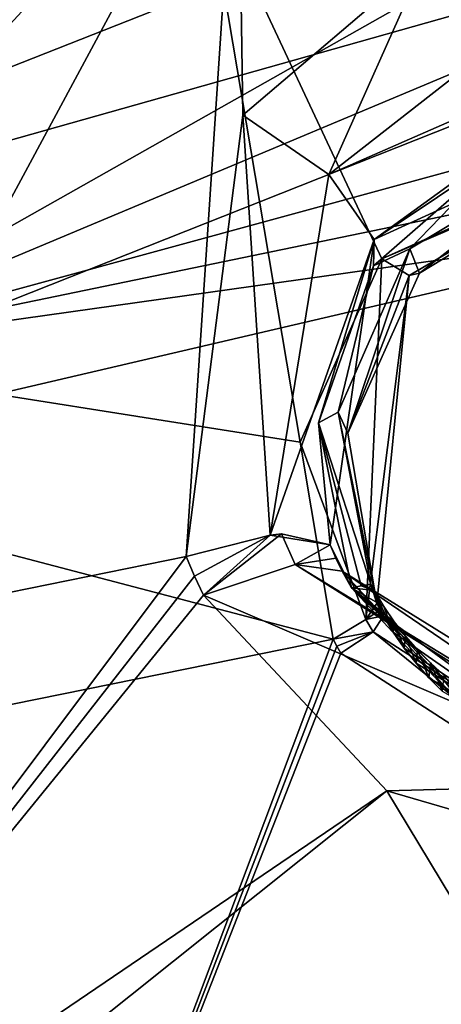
# Model space of a CAD drawing. Header units: millimetres. Extents: x -147 to 294, y -82 to 275.
# Tile 253 of 609: x 210.71 to 213.35, y 183.64 to 189.82. Entities that reach past the tile are written whole.
import ezdxf

# ---------------------------------------------------------------- set-up
doc = ezdxf.new("R2010")
doc.units = ezdxf.units.MM
doc.header["$LTSCALE"] = 67.506716
for name, color, linetype in [('1864', 7, 'CONTINUOUS'), ('1916', 7, 'CONTINUOUS'), ('1924', 7, 'CONTINUOUS'), ('1928', 7, 'CONTINUOUS'), ('1945', 7, 'CONTINUOUS'), ('3632', 7, 'CONTINUOUS'), ('3633', 7, 'CONTINUOUS'), ('3634', 7, 'CONTINUOUS'), ('3638', 7, 'CONTINUOUS'), ('3639', 7, 'CONTINUOUS'), ('3640', 7, 'CONTINUOUS'), ('3641', 7, 'CONTINUOUS'), ('3642', 7, 'CONTINUOUS'), ('3643', 7, 'CONTINUOUS'), ('3644', 7, 'CONTINUOUS'), ('3645', 7, 'CONTINUOUS'), ('3648', 7, 'CONTINUOUS'), ('3649', 7, 'CONTINUOUS'), ('3651', 7, 'CONTINUOUS'), ('752', 7, 'CONTINUOUS'), ('753', 7, 'CONTINUOUS'), ('799', 7, 'CONTINUOUS'), ('810', 7, 'CONTINUOUS'), ('811', 7, 'CONTINUOUS'), ('841', 7, 'CONTINUOUS'), ('932', 7, 'CONTINUOUS')]:
    doc.layers.add(name, color=color, linetype=linetype)

msp = doc.modelspace()

# ---------------------------------------------------------------- linework, layer by layer
at = {"layer": '1864', "linetype": 'CONTINUOUS'}
for points in [[(202.5408, 189.852, -17.5906), (212.0765, 191.3446, -16.7612), (205.2833, 185.6371, -18.7632), (202.5408, 189.852, -17.5906)], [(205.2833, 185.6371, -18.7632), (212.0765, 191.3446, -16.7612), (205.9379, 185.55, -18.7598), (205.2833, 185.6371, -18.7632)], [(205.9379, 185.55, -18.7598), (212.0765, 191.3446, -16.7612), (206.5476, 185.3435, -18.7996), (205.9379, 185.55, -18.7598)], [(206.5476, 185.3435, -18.7996), (212.0765, 191.3446, -16.7612), (209.1568, 185.9253, -18.5063), (206.5476, 185.3435, -18.7996)], [(209.1568, 185.9253, -18.5063), (212.0765, 191.3446, -16.7612), (211.7512, 186.4506, -18.2662), (209.1568, 185.9253, -18.5063)], [(211.7512, 186.4506, -18.2662), (212.0765, 191.3446, -16.7612), (212.1063, 189.2187, -17.3959), (211.7512, 186.4506, -18.2662)], [(212.1063, 189.2187, -17.3959), (212.0765, 191.3446, -16.7612), (213.2487, 190.1909, -17.0861), (212.1063, 189.2187, -17.3959)]]:
    msp.add_3dface(points, dxfattribs=at)
at = {"layer": '1916', "linetype": 'CONTINUOUS'}
for points in [[(201.1395, 188.9592, -15.5463), (211.8759, 190.676, -14.5637), (201.6483, 189.3721, -15.3876), (201.1395, 188.9592, -15.5463)], [(211.8759, 190.676, -14.5637), (202.0086, 189.8989, -15.2071), (201.6483, 189.3721, -15.3876), (211.8759, 190.676, -14.5637)]]:
    msp.add_3dface(points, dxfattribs=at)
at = {"layer": '1924', "linetype": 'CONTINUOUS'}
for points in [[(222.4539, 191.7663, -14.3355), (211.8759, 190.676, -14.5637), (216.5613, 188.424, -15.2035), (222.4539, 191.7663, -14.3355)], [(211.8759, 190.676, -14.5637), (201.1395, 188.9592, -15.5463), (212.4663, 187.169, -15.6141), (211.8759, 190.676, -14.5637)], [(216.5613, 188.424, -15.2035), (211.8759, 190.676, -14.5637), (214.8382, 189.1532, -14.9836), (216.5613, 188.424, -15.2035)], [(214.8382, 189.1532, -14.9836), (211.8759, 190.676, -14.5637), (212.9808, 188.3194, -15.2519), (214.8382, 189.1532, -14.9836)], [(212.9808, 188.3194, -15.2519), (211.8759, 190.676, -14.5637), (212.4663, 187.169, -15.6141), (212.9808, 188.3194, -15.2519)], [(212.4663, 187.169, -15.6141), (201.1395, 188.9592, -15.5463), (212.6754, 185.9326, -15.9995), (212.4663, 187.169, -15.6141)], [(212.6754, 185.9326, -15.9995), (201.1395, 188.9592, -15.5463), (208.656, 185.1196, -16.3657), (212.6754, 185.9326, -15.9995)]]:
    msp.add_3dface(points, dxfattribs=at)
at = {"layer": '1928', "linetype": 'CONTINUOUS'}
for points in [[(212.6754, 185.9326, -15.9995), (208.656, 185.1196, -16.3657), (210.7075, 180.709, -17.7779), (212.6754, 185.9326, -15.9995)], [(212.6983, 185.8882, -16.0132), (212.6754, 185.9326, -15.9995), (210.7075, 180.709, -17.7779), (212.6983, 185.8882, -16.0132)], [(212.7221, 185.8444, -16.0268), (212.6983, 185.8882, -16.0132), (210.7075, 180.709, -17.7779), (212.7221, 185.8444, -16.0268)], [(214.5357, 184.6763, -16.3758), (212.7221, 185.8444, -16.0268), (210.7075, 180.709, -17.7779), (214.5357, 184.6763, -16.3758)], [(208.656, 185.1196, -16.3657), (207.5682, 182.2073, -17.3818), (210.7075, 180.709, -17.7779), (208.656, 185.1196, -16.3657)], [(222.5079, 183.1772, -16.9108), (214.5357, 184.6763, -16.3758), (210.7075, 180.709, -17.7779), (222.5079, 183.1772, -16.9108)]]:
    msp.add_3dface(points, dxfattribs=at)
at = {"layer": '1945', "linetype": 'CONTINUOUS'}
for points in [[(209.1568, 185.9253, -18.5063), (211.7512, 186.4506, -18.2662), (208.2007, 181.7176, -19.9589), (209.1568, 185.9253, -18.5063)], [(208.2007, 181.7176, -19.9589), (211.7512, 186.4506, -18.2662), (211.8032, 186.3281, -18.3043), (208.2007, 181.7176, -19.9589)], [(211.8609, 186.208, -18.3415), (208.2007, 181.7176, -19.9589), (211.8032, 186.3281, -18.3043), (211.8609, 186.208, -18.3415)], [(213.0115, 184.9827, -18.7146), (208.2007, 181.7176, -19.9589), (211.8609, 186.208, -18.3415), (213.0115, 184.9827, -18.7146)], [(214.5706, 182.4011, -19.5387), (207.3707, 180.4847, -20.4318), (213.0115, 184.9827, -18.7146), (214.5706, 182.4011, -19.5387)], [(207.3707, 180.4847, -20.4318), (208.2007, 181.7176, -19.9589), (213.0115, 184.9827, -18.7146), (207.3707, 180.4847, -20.4318)], [(214.6152, 184.5147, -18.8433), (214.5706, 182.4011, -19.5387), (213.0115, 184.9827, -18.7146), (214.6152, 184.5147, -18.8433)]]:
    msp.add_3dface(points, dxfattribs=at)
at = {"layer": '3632', "linetype": 'CONTINUOUS'}
for points in [[(213.2487, 190.1909, -17.0861), (214.8063, 190.5356, -16.9714), (212.6473, 188.8482, -17.265), (213.2487, 190.1909, -17.0861)], [(214.8063, 190.5356, -16.9714), (214.7886, 189.7852, -16.8974), (212.6473, 188.8482, -17.265), (214.8063, 190.5356, -16.9714)], [(212.1063, 189.2187, -17.3959), (213.2487, 190.1909, -17.0861), (212.6473, 188.8482, -17.265), (212.1063, 189.2187, -17.3959)], [(212.6473, 188.8482, -17.265), (214.7886, 189.7852, -16.8974), (212.931, 188.4405, -16.6642), (212.6473, 188.8482, -17.265)], [(214.7886, 189.7852, -16.8974), (214.7787, 189.2843, -16.267), (212.931, 188.4405, -16.6642), (214.7886, 189.7852, -16.8974)], [(211.7512, 186.4506, -18.2662), (212.1063, 189.2187, -17.3959), (212.2792, 186.5852, -18.0257), (211.7512, 186.4506, -18.2662)], [(212.2792, 186.5852, -18.0257), (212.1063, 189.2187, -17.3959), (212.6473, 188.8482, -17.265), (212.2792, 186.5852, -18.0257)], [(212.2792, 186.5852, -18.0257), (212.6473, 188.8482, -17.265), (212.931, 188.4405, -16.6642), (212.2792, 186.5852, -18.0257)], [(212.656, 186.5244, -17.3484), (212.2792, 186.5852, -18.0257), (212.931, 188.4405, -16.6642), (212.656, 186.5244, -17.3484)], [(212.3497, 186.5928, -17.96), (212.2792, 186.5852, -18.0257), (212.656, 186.5244, -17.3484), (212.3497, 186.5928, -17.96)]]:
    msp.add_3dface(points, dxfattribs=at)
at = {"layer": '3633', "linetype": 'CONTINUOUS'}
for points in [[(211.8032, 186.3281, -18.3043), (211.7512, 186.4506, -18.2662), (212.2792, 186.5852, -18.0257), (211.8032, 186.3281, -18.3043)], [(211.8609, 186.208, -18.3415), (211.8032, 186.3281, -18.3043), (212.2792, 186.5852, -18.0257), (211.8609, 186.208, -18.3415)], [(211.8609, 186.208, -18.3415), (212.2792, 186.5852, -18.0257), (212.3497, 186.5928, -17.96), (211.8609, 186.208, -18.3415)], [(211.8609, 186.208, -18.3415), (212.3497, 186.5928, -17.96), (212.436, 186.4006, -18.0203), (211.8609, 186.208, -18.3415)], [(212.3497, 186.5928, -17.96), (212.656, 186.5244, -17.3484), (212.436, 186.4006, -18.0203), (212.3497, 186.5928, -17.96)], [(212.436, 186.4006, -18.0203), (212.656, 186.5244, -17.3484), (212.6915, 186.4407, -17.3756), (212.436, 186.4006, -18.0203)], [(212.7308, 186.3587, -17.4019), (212.436, 186.4006, -18.0203), (212.6915, 186.4407, -17.3756), (212.7308, 186.3587, -17.4019)]]:
    msp.add_3dface(points, dxfattribs=at)
at = {"layer": '3634', "linetype": 'CONTINUOUS'}
for points in [[(211.8609, 186.208, -18.3415), (212.436, 186.4006, -18.0203), (214.6271, 185.0265, -18.4641), (211.8609, 186.208, -18.3415)], [(212.436, 186.4006, -18.0203), (212.7308, 186.3587, -17.4019), (214.6279, 185.0647, -18.4051), (212.436, 186.4006, -18.0203)], [(214.6271, 185.0265, -18.4641), (212.436, 186.4006, -18.0203), (214.6279, 185.0647, -18.4051), (214.6271, 185.0265, -18.4641)], [(214.6279, 185.0647, -18.4051), (212.7308, 186.3587, -17.4019), (214.6289, 185.1855, -17.689), (214.6279, 185.0647, -18.4051)], [(214.6289, 185.1855, -17.689), (212.7308, 186.3587, -17.4019), (213.5047, 185.5242, -17.6422), (214.6289, 185.1855, -17.689)], [(213.0115, 184.9827, -18.7146), (211.8609, 186.208, -18.3415), (214.6271, 185.0265, -18.4641), (213.0115, 184.9827, -18.7146)], [(214.6152, 184.5147, -18.8433), (213.0115, 184.9827, -18.7146), (214.6271, 185.0265, -18.4641), (214.6152, 184.5147, -18.8433)]]:
    msp.add_3dface(points, dxfattribs=at)
at = {"layer": '3638', "linetype": 'CONTINUOUS'}
for points in [[(212.931, 188.4405, -16.6642), (214.7787, 189.2843, -16.267), (213.7265, 188.9711, -16.0905), (212.931, 188.4405, -16.6642)], [(212.9281, 188.2744, -16.3122), (212.931, 188.4405, -16.6642), (213.7265, 188.9711, -16.0905), (212.9281, 188.2744, -16.3122)], [(212.656, 186.5244, -17.3484), (212.931, 188.4405, -16.6642), (212.5816, 187.2905, -16.6219), (212.656, 186.5244, -17.3484)], [(212.5816, 187.2905, -16.6219), (212.931, 188.4405, -16.6642), (212.9281, 188.2744, -16.3122), (212.5816, 187.2905, -16.6219)], [(212.79, 186.2555, -16.9444), (212.656, 186.5244, -17.3484), (212.5816, 187.2905, -16.6219), (212.79, 186.2555, -16.9444)], [(212.6915, 186.4407, -17.3756), (212.656, 186.5244, -17.3484), (212.79, 186.2555, -16.9444), (212.6915, 186.4407, -17.3756)], [(212.7308, 186.3587, -17.4019), (212.6915, 186.4407, -17.3756), (212.79, 186.2555, -16.9444), (212.7308, 186.3587, -17.4019)]]:
    msp.add_3dface(points, dxfattribs=at)
at = {"layer": '3639', "linetype": 'CONTINUOUS'}
for points in [[(213.5047, 185.5242, -17.6422), (212.7308, 186.3587, -17.4019), (213.5634, 185.4252, -17.1975), (213.5047, 185.5242, -17.6422)], [(212.7308, 186.3587, -17.4019), (212.79, 186.2555, -16.9444), (213.5634, 185.4252, -17.1975), (212.7308, 186.3587, -17.4019)]]:
    msp.add_3dface(points, dxfattribs=at)
at = {"layer": '3640', "linetype": 'CONTINUOUS'}
for points in [[(212.9321, 186.2382, -16.9476), (212.79, 186.2555, -16.9444), (212.8503, 186.2667, -16.9399), (212.9321, 186.2382, -16.9476)], [(212.9106, 186.2778, -16.9354), (212.9321, 186.2382, -16.9476), (212.8503, 186.2667, -16.9399), (212.9106, 186.2778, -16.9354)], [(213.5634, 185.4252, -17.1975), (212.79, 186.2555, -16.9444), (213.2847, 185.7836, -17.087), (213.5634, 185.4252, -17.1975)], [(213.2847, 185.7836, -17.087), (212.79, 186.2555, -16.9444), (213.2037, 185.8654, -17.0621), (213.2847, 185.7836, -17.087)], [(213.2037, 185.8654, -17.0621), (212.79, 186.2555, -16.9444), (213.1279, 185.9517, -17.0357), (213.2037, 185.8654, -17.0621)], [(213.1279, 185.9517, -17.0357), (212.79, 186.2555, -16.9444), (213.0573, 186.0427, -17.0078), (213.1279, 185.9517, -17.0357)], [(213.0573, 186.0427, -17.0078), (212.79, 186.2555, -16.9444), (212.9921, 186.1382, -16.9785), (213.0573, 186.0427, -17.0078)], [(212.9921, 186.1382, -16.9785), (212.79, 186.2555, -16.9444), (212.9321, 186.2382, -16.9476), (212.9921, 186.1382, -16.9785)], [(213.3712, 185.7061, -17.1105), (213.5634, 185.4252, -17.1975), (213.2847, 185.7836, -17.087), (213.3712, 185.7061, -17.1105)]]:
    msp.add_3dface(points, dxfattribs=at)
at = {"layer": '3641', "linetype": 'CONTINUOUS'}
for points in [[(213.1556, 188.3806, -16.2766), (213.7265, 188.9711, -16.0905), (214.2755, 189.0504, -16.062), (213.1556, 188.3806, -16.2766)], [(212.9281, 188.2744, -16.3122), (213.7265, 188.9711, -16.0905), (213.1556, 188.3806, -16.2766), (212.9281, 188.2744, -16.3122)], [(212.7064, 187.3578, -16.5989), (212.9281, 188.2744, -16.3122), (213.1556, 188.3806, -16.2766), (212.7064, 187.3578, -16.5989)], [(212.5816, 187.2905, -16.6219), (212.9281, 188.2744, -16.3122), (212.7064, 187.3578, -16.5989), (212.5816, 187.2905, -16.6219)], [(212.9106, 186.2778, -16.9354), (212.5816, 187.2905, -16.6219), (212.7064, 187.3578, -16.5989), (212.9106, 186.2778, -16.9354)], [(212.79, 186.2555, -16.9444), (212.5816, 187.2905, -16.6219), (212.8503, 186.2667, -16.9399), (212.79, 186.2555, -16.9444)], [(212.5816, 187.2905, -16.6219), (212.9106, 186.2778, -16.9354), (212.8503, 186.2667, -16.9399), (212.5816, 187.2905, -16.6219)]]:
    msp.add_3dface(points, dxfattribs=at)
at = {"layer": '3642', "linetype": 'CONTINUOUS'}
for points in [[(212.7064, 187.3578, -16.5989), (213.1556, 188.3806, -16.2766), (212.7662, 187.225, -15.9347), (212.7064, 187.3578, -16.5989)], [(212.7662, 187.225, -15.9347), (213.1556, 188.3806, -16.2766), (213.2171, 188.2277, -15.6005), (212.7662, 187.225, -15.9347)], [(212.9106, 186.2778, -16.9354), (212.7064, 187.3578, -16.5989), (212.9487, 186.1569, -16.2765), (212.9106, 186.2778, -16.9354)], [(212.9487, 186.1569, -16.2765), (212.7064, 187.3578, -16.5989), (212.7662, 187.225, -15.9347), (212.9487, 186.1569, -16.2765)], [(212.9321, 186.2382, -16.9476), (212.9106, 186.2778, -16.9354), (212.9689, 186.1176, -16.2887), (212.9321, 186.2382, -16.9476)], [(212.9689, 186.1176, -16.2887), (212.9106, 186.2778, -16.9354), (212.9487, 186.1569, -16.2765), (212.9689, 186.1176, -16.2887)], [(212.99, 186.0788, -16.3008), (212.9321, 186.2382, -16.9476), (212.9689, 186.1176, -16.2887), (212.99, 186.0788, -16.3008)]]:
    msp.add_3dface(points, dxfattribs=at)
at = {"layer": '3643', "linetype": 'CONTINUOUS'}
for points in [[(212.9689, 186.1176, -16.2887), (212.9487, 186.1569, -16.2765), (212.8796, 186.0566, -16.0637), (212.9689, 186.1176, -16.2887)], [(212.99, 186.0788, -16.3008), (212.9689, 186.1176, -16.2887), (212.8796, 186.0566, -16.0637), (212.99, 186.0788, -16.3008)], [(212.99, 186.0788, -16.3008), (212.8796, 186.0566, -16.0637), (212.9256, 185.9783, -16.0921), (212.99, 186.0788, -16.3008)], [(212.8796, 186.0566, -16.0637), (212.6754, 185.9326, -15.9995), (212.9256, 185.9783, -16.0921), (212.8796, 186.0566, -16.0637)], [(212.6754, 185.9326, -15.9995), (212.6983, 185.8882, -16.0132), (212.9256, 185.9783, -16.0921), (212.6754, 185.9326, -15.9995)], [(212.6983, 185.8882, -16.0132), (212.7221, 185.8444, -16.0268), (212.9256, 185.9783, -16.0921), (212.6983, 185.8882, -16.0132)]]:
    msp.add_3dface(points, dxfattribs=at)
at = {"layer": '3644', "linetype": 'CONTINUOUS'}
for points in [[(212.9808, 188.3194, -15.2519), (212.4663, 187.169, -15.6141), (212.8796, 186.0566, -16.0637), (212.9808, 188.3194, -15.2519)], [(212.9808, 188.3194, -15.2519), (212.8796, 186.0566, -16.0637), (213.1508, 188.2145, -15.3797), (212.9808, 188.3194, -15.2519)], [(212.7662, 187.225, -15.9347), (213.2171, 188.2277, -15.6005), (213.1508, 188.2145, -15.3797), (212.7662, 187.225, -15.9347)], [(212.9487, 186.1569, -16.2765), (212.7662, 187.225, -15.9347), (213.1508, 188.2145, -15.3797), (212.9487, 186.1569, -16.2765)], [(212.8796, 186.0566, -16.0637), (212.9487, 186.1569, -16.2765), (213.1508, 188.2145, -15.3797), (212.8796, 186.0566, -16.0637)], [(212.4663, 187.169, -15.6141), (212.6754, 185.9326, -15.9995), (212.8796, 186.0566, -16.0637), (212.4663, 187.169, -15.6141)]]:
    msp.add_3dface(points, dxfattribs=at)
at = {"layer": '3645', "linetype": 'CONTINUOUS'}
for points in [[(214.8382, 189.1532, -14.9836), (212.9808, 188.3194, -15.2519), (214.3036, 188.8865, -15.3652), (214.8382, 189.1532, -14.9836)], [(212.9808, 188.3194, -15.2519), (213.1508, 188.2145, -15.3797), (214.3036, 188.8865, -15.3652), (212.9808, 188.3194, -15.2519)], [(213.1508, 188.2145, -15.3797), (213.2171, 188.2277, -15.6005), (214.3036, 188.8865, -15.3652), (213.1508, 188.2145, -15.3797)]]:
    msp.add_3dface(points, dxfattribs=at)
at = {"layer": '3648', "linetype": 'CONTINUOUS'}
for points in [[(212.99, 186.0788, -16.3008), (212.9256, 185.9783, -16.0921), (214.6016, 184.9003, -16.3974), (212.99, 186.0788, -16.3008)], [(212.99, 186.0788, -16.3008), (214.6016, 184.9003, -16.3974), (213.0517, 185.9762, -16.3326), (212.99, 186.0788, -16.3008)], [(212.7221, 185.8444, -16.0268), (214.5357, 184.6763, -16.3758), (212.9256, 185.9783, -16.0921), (212.7221, 185.8444, -16.0268)], [(212.9256, 185.9783, -16.0921), (214.5357, 184.6763, -16.3758), (214.6016, 184.9003, -16.3974), (212.9256, 185.9783, -16.0921)], [(213.0517, 185.9762, -16.3326), (214.6016, 184.9003, -16.3974), (213.12, 185.8772, -16.363), (213.0517, 185.9762, -16.3326)], [(213.12, 185.8772, -16.363), (214.6016, 184.9003, -16.3974), (213.1946, 185.7821, -16.3919), (213.12, 185.8772, -16.363)], [(213.1946, 185.7821, -16.3919), (214.6016, 184.9003, -16.3974), (213.2753, 185.6913, -16.4193), (213.1946, 185.7821, -16.3919)], [(213.2753, 185.6913, -16.4193), (214.6016, 184.9003, -16.3974), (213.3618, 185.6052, -16.445), (213.2753, 185.6913, -16.4193)]]:
    msp.add_3dface(points, dxfattribs=at)
at = {"layer": '3649', "linetype": 'CONTINUOUS'}
for points in [[(212.9921, 186.1382, -16.9785), (212.9321, 186.2382, -16.9476), (213.0517, 185.9762, -16.3326), (212.9921, 186.1382, -16.9785)], [(212.9321, 186.2382, -16.9476), (212.99, 186.0788, -16.3008), (213.0517, 185.9762, -16.3326), (212.9321, 186.2382, -16.9476)], [(213.0573, 186.0427, -17.0078), (212.9921, 186.1382, -16.9785), (213.0517, 185.9762, -16.3326), (213.0573, 186.0427, -17.0078)], [(213.0573, 186.0427, -17.0078), (213.0517, 185.9762, -16.3326), (213.12, 185.8772, -16.363), (213.0573, 186.0427, -17.0078)], [(213.1279, 185.9517, -17.0357), (213.0573, 186.0427, -17.0078), (213.12, 185.8772, -16.363), (213.1279, 185.9517, -17.0357)], [(213.1279, 185.9517, -17.0357), (213.12, 185.8772, -16.363), (213.1946, 185.7821, -16.3919), (213.1279, 185.9517, -17.0357)], [(213.2037, 185.8654, -17.0621), (213.1279, 185.9517, -17.0357), (213.1946, 185.7821, -16.3919), (213.2037, 185.8654, -17.0621)], [(213.2037, 185.8654, -17.0621), (213.1946, 185.7821, -16.3919), (213.2753, 185.6913, -16.4193), (213.2037, 185.8654, -17.0621)], [(213.2847, 185.7836, -17.087), (213.2037, 185.8654, -17.0621), (213.2753, 185.6913, -16.4193), (213.2847, 185.7836, -17.087)], [(213.2847, 185.7836, -17.087), (213.2753, 185.6913, -16.4193), (213.3618, 185.6052, -16.445), (213.2847, 185.7836, -17.087)], [(213.3712, 185.7061, -17.1105), (213.2847, 185.7836, -17.087), (213.3618, 185.6052, -16.445), (213.3712, 185.7061, -17.1105)]]:
    msp.add_3dface(points, dxfattribs=at)
at = {"layer": '3651', "linetype": 'CONTINUOUS'}
for points in [[(213.1556, 188.3806, -16.2766), (214.2755, 189.0504, -16.062), (213.2171, 188.2277, -15.6005), (213.1556, 188.3806, -16.2766)], [(213.2171, 188.2277, -15.6005), (214.2755, 189.0504, -16.062), (214.3036, 188.8865, -15.3652), (213.2171, 188.2277, -15.6005)]]:
    msp.add_3dface(points, dxfattribs=at)
at = {"layer": '752', "linetype": 'CONTINUOUS'}
for points in [[(209.2563, 187.7367, -44.2006), (232.5161, 191.0117, -47.4006), (215.4096, 168.5791, -48.0623), (209.2563, 187.7367, -44.2006)], [(196.8163, 183.2676, -41.8664), (209.2563, 187.7367, -44.2006), (215.4096, 168.5791, -48.0623), (196.8163, 183.2676, -41.8664)]]:
    msp.add_3dface(points, dxfattribs=at)
at = {"layer": '753', "linetype": 'CONTINUOUS'}
for points in [[(232.7281, 200.9917, -45.3873), (209.2563, 187.7367, -44.2006), (205.8603, 198.0519, -41.5524), (232.7281, 200.9917, -45.3873)], [(232.652, 197.5427, -46.1097), (209.2563, 187.7367, -44.2006), (232.7281, 200.9917, -45.3873), (232.652, 197.5427, -46.1097)], [(232.579, 194.0991, -46.8029), (209.2563, 187.7367, -44.2006), (232.652, 197.5427, -46.1097), (232.579, 194.0991, -46.8029)], [(232.5472, 192.5504, -47.1056), (209.2563, 187.7367, -44.2006), (232.579, 194.0991, -46.8029), (232.5472, 192.5504, -47.1056)], [(232.5161, 191.0117, -47.4006), (209.2563, 187.7367, -44.2006), (232.5472, 192.5504, -47.1056), (232.5161, 191.0117, -47.4006)]]:
    msp.add_3dface(points, dxfattribs=at)
at = {"layer": '799', "linetype": 'CONTINUOUS'}
for points in [[(207.1657, 186.6769, -41.8343), (213.3451, 178.2561, -44.4539), (220.0022, 189.6703, -43.8781), (207.1657, 186.6769, -41.8343)], [(213.3451, 178.2561, -44.4539), (232.5324, 180.5112, -47.2455), (220.0022, 189.6703, -43.8781), (213.3451, 178.2561, -44.4539)], [(205.6796, 185.8479, -41.6222), (213.3451, 178.2561, -44.4539), (207.1657, 186.6769, -41.8343), (205.6796, 185.8479, -41.6222)], [(204.2651, 184.9963, -41.4179), (213.3451, 178.2561, -44.4539), (205.6796, 185.8479, -41.6222), (204.2651, 184.9963, -41.4179)], [(201.255, 182.9809, -40.971), (213.3451, 178.2561, -44.4539), (204.2651, 184.9963, -41.4179), (201.255, 182.9809, -40.971)]]:
    msp.add_3dface(points, dxfattribs=at)
at = {"layer": '810', "linetype": 'CONTINUOUS'}
for points in [[(219.3291, 192.9432, -42.9941), (206.5594, 187.9116, -41.3419), (219.4541, 191.5477, -43.4349), (219.3291, 192.9432, -42.9941)], [(206.5594, 187.9116, -41.3419), (207.1657, 186.6769, -41.8343), (219.4541, 191.5477, -43.4349), (206.5594, 187.9116, -41.3419)]]:
    msp.add_3dface(points, dxfattribs=at)
at = {"layer": '811', "linetype": 'CONTINUOUS'}
msp.add_3dface([(207.1657, 186.6769, -41.8343), (220.0022, 189.6703, -43.8781), (219.4541, 191.5477, -43.4349), (207.1657, 186.6769, -41.8343)], dxfattribs=at)
at = {"layer": '841', "linetype": 'CONTINUOUS'}
msp.add_3dface([(218.4821, 193.8521, -42.4219), (208.1938, 203.3747, -38.9809), (203.9538, 188.6063, -40.1826), (218.4821, 193.8521, -42.4219)], dxfattribs=at)
at = {"layer": '932', "linetype": 'CONTINUOUS'}
for points in [[(206.5594, 187.9116, -41.3419), (218.4821, 193.8521, -42.4219), (203.9538, 188.6063, -40.1826), (206.5594, 187.9116, -41.3419)], [(206.5594, 187.9116, -41.3419), (219.3291, 192.9432, -42.9941), (218.4821, 193.8521, -42.4219), (206.5594, 187.9116, -41.3419)]]:
    msp.add_3dface(points, dxfattribs=at)

doc.saveas('drawing.dxf')
